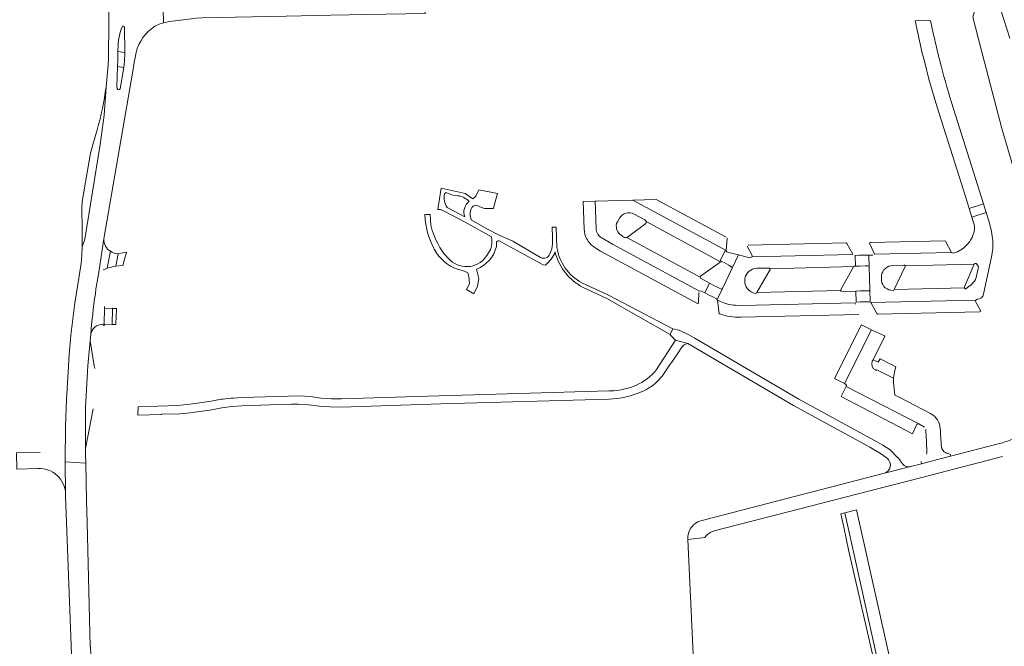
# Model space of a CAD drawing. Header units: metres. Extents: x 166325 to 190320, y 381923 to 404576.
# Tile 359 of 656: x 174343 to 174710, y 389253 to 389487. Entities that reach past the tile are written whole.
import ezdxf

# ---------------------------------------------------------------- set-up
doc = ezdxf.new("R2010")
doc.units = ezdxf.units.M
for name, color, linetype, lineweight in [('B-WE-OG-WATER_MEER-GV', 8, 'Continuous', 18), ('B-WE-VH-VERHARDING_ASFALT-GV', 8, 'Continuous', 18), ('B-WE-VH-VERHARDING_BETONSTRAATSTEEN-GV', 8, 'Continuous', 18), ('B-WE-VH-VERHARDING_FUNDERING_ZAND-GV', 8, 'Continuous', 18)]:
    doc.layers.add(name, color=color, linetype=linetype, lineweight=lineweight)

msp = doc.modelspace()

# ---------------------------------------------------------------- linework, layer by layer
at = {"layer": 'B-WE-OG-WATER_MEER-GV', "flags": 128}
msp.add_lwpolyline([(174712.413, 389480.351), (174709.047, 389490.738), (174708.562, 389491.607), (174707.787, 389492.287), (174706.451, 389493.088), (174704.879, 389493.462), (174702.594, 389493.433), (174701.241, 389492.934), (174699.409, 389490.852), (174698.589, 389488.182), (174701.581, 389476.591), (174709.4, 389446.582), (174714.521, 389429.184)], dxfattribs=at)
at = {"layer": 'B-WE-VH-VERHARDING_ASFALT-GV', "flags": 128}
for points in [[(174484.631, 389496.907), (174483.009, 389496.206), (174482.389, 389496.011), (174479.286, 389495.565), (174433.233, 389494.374), (174429.219, 389494.095), (174425.319, 389493.466), (174421.427, 389492.587), (174417.795, 389491.872), (174413.507, 389491.423), (174398.78, 389491.096), (174396.197, 389491.306), (174396.424, 389486.066), (174398.804, 389486.529), (174408.704, 389487.772), (174410.75, 389487.88), (174442.23, 389488.51), (174458.817, 389488.842), (174479.456, 389489.255), (174494.155, 389489.549), (174493.857, 389497.418)], [(174393.086, 389484.73), (174394.718, 389485.492), (174396.424, 389486.066), (174396.197, 389491.306), (174394.682, 389491.582), (174393.191, 389491.97), (174390.186, 389492.828)], [(174381.878, 389484.338), (174381.929, 389474.969), (174381.802, 389471.748), (174381.527, 389469.35), (174380.138, 389461.425)], [(174375.827, 389475.936), (174375.782, 389472.73), (174375.749, 389470.293), (174374.933, 389462.118), (174374.28, 389451.582), (174372.727, 389440.524), (174367.012, 389405.174), (174366.02, 389402.276), (174365.92, 389399.248), (174365.609, 389396.28), (174364.785, 389390.632), (174363.294, 389381.325), (174361.818, 389369.351), (174361.165, 389362.113), (174360.693, 389353.48), (174360.14, 389345.265), (174359.772, 389335.328), (174359.706, 389322.041), (174367.338, 389321.551), (174367.28, 389324.912), (174367.259, 389325.233), (174367.252, 389327.05), (174367.214, 389337.738), (174367.301, 389342.275), (174368.099, 389357.914), (174368.981, 389367.254), (174369.242, 389369.606)], [(174379.09, 389461.458), (174379.012, 389462.298), (174379.212, 389469.677), (174379.279, 389472.178), (174379.365, 389475.368)], [(174379.365, 389475.368), (174379.428, 389477.689)], [(174385.06, 389468.76), (174385.47, 389471.145), (174386.01, 389474.286), (174386.131, 389474.99)], [(174370.935, 389384.761), (174371.134, 389386.666), (174371.958, 389391.291), (174374.147, 389405.277), (174385.06, 389468.76)], [(174594.501, 389368.362), (174592.752, 389369.369), (174588.972, 389371.156), (174586.599, 389371.677), (174585.63, 389369.553), (174585.571, 389369.422), (174587.628, 389367.431), (174592.153, 389366.177), (174631.667, 389343.053), (174660.16, 389327.554), (174664.171, 389325.1), (174666.232, 389323.626), (174666.738, 389323.264)], [(174672.343, 389321.256), (174672.004, 389321.78), (174671.375, 389322.754), (174670.567, 389323.574), (174670.471, 389323.671), (174667.729, 389326.456), (174665.031, 389328.247), (174661.906, 389330.017), (174633.613, 389345.427), (174594.501, 389368.362)], [(174592.153, 389366.177), (174587.628, 389367.431), (174580.51, 389356.46)], [(174583.07, 389354.72), (174585.632, 389358.474), (174586.201, 389359.298), (174586.92, 389360.361), (174588.79, 389363.1), (174589.444, 389364.141), (174589.82, 389364.739)], [(174564.565, 389348.595), (174562.736, 389348.54), (174507.883, 389346.898), (174503.137, 389346.756), (174462.87, 389345.55), (174459.12, 389345.61), (174455.29, 389345.85), (174451.2, 389346.38), (174447, 389346.62), (174443.08, 389346.6), (174425.72, 389346.08), (174422.513, 389345.848), (174421.71, 389345.79), (174418.541, 389345.435), (174417.96, 389345.37), (174414.17, 389344.66), (174406.29, 389343.5), (174401.59, 389343.03), (174386.86, 389342.578), (174386.748, 389339.452), (174395.479, 389339.755), (174395.609, 389339.76), (174402.46, 389339.96), (174406.4, 389340.31), (174414.4, 389341.49), (174418.11, 389342.2), (174421.81, 389342.67), (174425.58, 389342.94), (174436.234, 389343.259), (174444.144, 389343.496), (174446.62, 389343.57), (174450.51, 389343.33), (174454.58, 389342.86), (174458.62, 389342.54), (174462.75, 389342.46), (174500.005, 389343.635), (174562.754, 389345.39)], [(174369.453, 389237.853), (174369.188, 389250.037), (174369.076, 389252.897), (174369.055, 389253.042), (174367.851, 389299.318), (174367.642, 389307.381), (174367.338, 389321.551), (174359.706, 389322.041), (174359.834, 389310.07), (174359.84, 389309.537), (174359.846, 389309.24), (174361.93, 389253.38), (174362.065, 389249.772), (174362.107, 389248.656)], [(174665.606, 389317.734), (174674.952, 389320.091), (174675.304, 389320.242)]]:
    msp.add_lwpolyline(points, dxfattribs=at)
at = {"layer": 'B-WE-VH-VERHARDING_ASFALT-GV'}
for points in [[(174375.749, 389495.307, -0.0189974), (174375.827, 389475.936)], [(174380.907, 389484.475, -0.85607), (174381.878, 389484.338)], [(174386.131, 389474.99, -0.1854178), (174393.086, 389484.73)], [(174589.82, 389364.739, -0.1848125), (174592.153, 389366.177)], [(174580.51, 389356.46, -0.115768), (174572.816, 389350.583)], [(174580.874, 389352.135, 0.0449613), (174583.07, 389354.72)], [(174572.816, 389350.583, -0.0852631), (174564.565, 389348.595)], [(174575.182, 389348.301, 0.0464634), (174578.238, 389349.978)], [(174578.238, 389349.978, 0.0208337), (174579.511, 389350.921)], [(174579.511, 389350.921, 0.0244774), (174580.874, 389352.135)], [(174562.754, 389345.39, 0.0879463), (174575.182, 389348.301)], [(174666.738, 389323.264, -0.5831254), (174665.606, 389317.734)], [(174675.304, 389320.242, -0.2884288), (174672.343, 389321.256)]]:
    msp.add_lwpolyline(points, format="xyb", dxfattribs=at)
at = {"layer": 'B-WE-VH-VERHARDING_BETONSTRAATSTEEN-GV', "flags": 128}
for points in [[(174683.977, 389481.549), (174682.839, 389486.914), (174677.044, 389486.81), (174679.753, 389474.702), (174679.861, 389474.281), (174680.509, 389471.754), (174682.241, 389465.008), (174685.133, 389454.949), (174692.732, 389430.938), (174696.474, 389419.115), (174697.24, 389416.695), (174702.597, 389418.39), (174690.615, 389456.295)], [(174379.365, 389475.368), (174381.929, 389474.969), (174381.878, 389484.338)], [(174381.527, 389469.35), (174379.212, 389469.677), (174379.012, 389462.298), (174379.09, 389461.458)], [(174380.138, 389461.425), (174381.527, 389469.35)], [(174374.28, 389451.582), (174374.933, 389462.118)], [(174371.599, 389446.001), (174370.103, 389440.968), (174369.15, 389437.32), (174366.059, 389419.244), (174366.022, 389418.67), (174365.907, 389417.206), (174366.026, 389408.495), (174366.02, 389402.276), (174367.012, 389405.174), (174372.727, 389440.524), (174374.28, 389451.582)], [(174557.893, 389409.069), (174557.61, 389419.408), (174553.161, 389419.297), (174553.473, 389408.978)], [(174606.529, 389400.927), (174571.69, 389419.758), (174557.61, 389419.408), (174557.893, 389409.069)], [(174606.557, 389405.931), (174580.67, 389419.909), (174580.395, 389419.974), (174571.69, 389419.758)], [(174571.69, 389419.758), (174606.529, 389400.927), (174606.818, 389405.595)], [(174565.483, 389410.225), (174565.595, 389410.992), (174565.86, 389411.738), (174566.62, 389413.032)], [(174576.601, 389411.77), (174576.595, 389411.401), (174576.451, 389411.061), (174569.677, 389405.955), (174569.526, 389405.872), (174569.364, 389405.813), (174596.765, 389391.039)], [(174572.133, 389414.589), (174576.11, 389412.446)], [(174576.601, 389411.77), (174604.437, 389396.792), (174604.655, 389396.842), (174605.128, 389396.761), (174604.319, 389397.219), (174606.085, 389400.845), (174606.657, 389400.535)], [(174596.975, 389391.426), (174604.199, 389396.663), (174604.313, 389396.737), (174604.437, 389396.792), (174576.601, 389411.77)], [(174705.998, 389405.483), (174705.575, 389408.081), (174705.147, 389410.136), (174704.465, 389412.481), (174703.622, 389415.149), (174698.266, 389413.453), (174699.299, 389410.191)], [(174374.147, 389405.277), (174371.958, 389391.291)], [(174560.057, 389405.674), (174564.085, 389403.363), (174596.577, 389385.781)], [(174564.085, 389403.363), (174560.057, 389405.674)], [(174596.765, 389391.039), (174569.364, 389405.813), (174569.155, 389405.776), (174568.595, 389405.881), (174567.753, 389406.346)], [(174659.971, 389403.667), (174660.924, 389401.827), (174661.869, 389399.62), (174690.667, 389400.276), (174688.402, 389404.471), (174688.044, 389404.613)], [(174688.044, 389404.613), (174660.385, 389404.001)], [(174698.309, 389405.884), (174697.733, 389404.828)], [(174373.868, 389393.716), (174374.617, 389394.033), (174375.381, 389394.315), (174376.56, 389400.673)], [(174376.56, 389400.673), (174375.381, 389394.315)], [(174557.046, 389402.354), (174557.89, 389401.781), (174559.623, 389400.755), (174595.839, 389381.182), (174595.974, 389381.17), (174596.205, 389381.244), (174596.306, 389385.318)], [(174596.577, 389385.781), (174564.085, 389403.363)], [(174611.102, 389399.345), (174609.527, 389399.757), (174607.539, 389400.281), (174606.785, 389400.444), (174606.717, 389400.484), (174606.657, 389400.535), (174606.085, 389400.845), (174604.319, 389397.219), (174605.128, 389396.761), (174605.7, 389396.448), (174607.464, 389395.443), (174608.41, 389394.926)], [(174614.287, 389402.582), (174616.196, 389399.107)], [(174616.157, 389398.591), (174653.572, 389399.423), (174653.746, 389399.581), (174651.615, 389403.642), (174651.257, 389403.784), (174614.757, 389402.957)], [(174694.794, 389401.582), (174692.906, 389400.502), (174691.415, 389399.955), (174690.667, 389400.276), (174661.869, 389399.62), (174661.825, 389399.547)], [(174378.563, 389395.077), (174379.435, 389399.78)], [(174615.238, 389398.262), (174611.102, 389399.345), (174608.684, 389394.355), (174605.078, 389386.82), (174603.096, 389382.703), (174603.199, 389382.523), (174603.265, 389382.293), (174603.467, 389382.299), (174604.328, 389381.93)], [(174608.684, 389394.355), (174611.102, 389399.345)], [(174653.746, 389399.581), (174653.572, 389399.423), (174616.157, 389398.591)], [(174622.897, 389394.095), (174654.063, 389394.947), (174654.178, 389395.044), (174654.426, 389395.131), (174654.75, 389395.133), (174654.623, 389399.139)], [(174659.804, 389399.267), (174658.23, 389399.253), (174656.208, 389399.205), (174654.623, 389399.139), (174654.75, 389395.133), (174656.334, 389395.145), (174658.359, 389395.19), (174659.417, 389395.223)], [(174661.213, 389399.28), (174659.804, 389399.267), (174659.925, 389394.754), (174660.159, 389386.372), (174660.296, 389381.714), (174660.538, 389381.52), (174699.683, 389382.414)], [(174659.925, 389394.754), (174659.804, 389399.267)], [(174702.652, 389384.592), (174705.739, 389399.266)], [(174617.915, 389394.308), (174622.42, 389394.406)], [(174668.793, 389395.417), (174672.833, 389395.525)], [(174673.328, 389395.212), (174699.058, 389395.834)], [(174700.075, 389395.873), (174700.625, 389395.133), (174700.724, 389394.753), (174699.872, 389390.889)], [(174597.286, 389385.743), (174598.533, 389385.106), (174600.297, 389388.8), (174597.157, 389390.467)], [(174613.467, 389390.014), (174613.508, 389390.56)], [(174664.464, 389389.734), (174664.449, 389391.581)], [(174604.405, 389386.603), (174603.479, 389387.109), (174601.708, 389388.051), (174600.297, 389388.8), (174598.533, 389385.106), (174599.93, 389384.392), (174601.742, 389383.478), (174602.643, 389383.031), (174602.895, 389382.902), (174603.096, 389382.703), (174605.078, 389386.82)], [(174649.219, 389385.984), (174617.97, 389385.244), (174617.924, 389385.164)], [(174659.669, 389385.894), (174658.596, 389385.878), (174656.593, 389385.858), (174654.983, 389385.814), (174655.109, 389381.702), (174656.69, 389381.726), (174658.712, 389381.812), (174659.733, 389381.841), (174660.296, 389381.714), (174660.159, 389386.372)], [(174695.458, 389386.989), (174669.287, 389386.396)], [(174698.074, 389388.293), (174696.14, 389386.731)], [(174604.328, 389381.93), (174603.467, 389382.299), (174603.265, 389382.293), (174603.866, 389377.455), (174603.954, 389377.35), (174604.128, 389377.248)], [(174655.109, 389381.702), (174654.983, 389385.814), (174649.71, 389385.668)], [(174699.618, 389381.924), (174699.605, 389382.175), (174699.683, 389382.414), (174660.538, 389381.52), (174662.761, 389377.372), (174663.063, 389377.172), (174701.121, 389378.039)], [(174374.168, 389372.864), (174374.182, 389373.445), (174374.33, 389379.465)], [(174374.33, 389379.465), (174374.344, 389380.04)], [(174654.73, 389381.387), (174612.233, 389380.433), (174609.977, 389380.492)], [(174701.564, 389378.318), (174699.618, 389381.924)], [(174611.983, 389376.036), (174656.089, 389377.041)], [(174661.057, 389359.576), (174661.36, 389360.177), (174665.779, 389368.94), (174665.574, 389369.038), (174660.817, 389371.367), (174650.639, 389351.239), (174651.147, 389350.929)], [(174368.981, 389367.254), (174368.099, 389357.914), (174367.301, 389342.275), (174367.214, 389337.738), (174367.252, 389327.05), (174370.068, 389341.816)], [(174370.683, 389356.865), (174370.527, 389357.852), (174368.981, 389367.254)], [(174668.457, 389358.262), (174667.387, 389358.806), (174664.709, 389360.165), (174663.971, 389360.54), (174663.297, 389359.2), (174661.36, 389360.177), (174661.057, 389359.576)], [(174662.22, 389356.336), (174662.665, 389356.115), (174662.806, 389356.371), (174669.05, 389353.211), (174669.354, 389355.591), (174669.832, 389357.564), (174668.457, 389358.262)], [(174671.06, 389346.215), (174669.435, 389346.958), (174669.152, 389350.365), (174669.039, 389351.734), (174669.05, 389353.211), (174662.806, 389356.371), (174662.665, 389356.115), (174662.22, 389356.336)], [(174651.357, 389350.156), (174649.409, 389346.407), (174676.035, 389332.464), (174677.754, 389335.958)], [(174678.419, 389336.152), (174651.357, 389350.156)], [(174651.357, 389350.156), (174678.419, 389336.152), (174680.61, 389335.017)], [(174682.815, 389340.101), (174671.06, 389346.215)], [(174359.834, 389310.07), (174359.706, 389322.041), (174359.772, 389335.328)], [(174686.769, 389328.399), (174686.734, 389329.062), (174686.565, 389332.278), (174686.49, 389333.689), (174686.454, 389334.37)], [(174681.194, 389334.087), (174681.039, 389334.077), (174681.072, 389333.423), (174681.257, 389329.75), (174681.403, 389325.374), (174681.317, 389324.879)], [(174708.52, 389328.829), (174690.322, 389324.124), (174682.998, 389322.231), (174682.57, 389322.12), (174680.465, 389321.576), (174679.465, 389321.317), (174675.304, 389320.242), (174674.952, 389320.091), (174665.606, 389317.734), (174598.898, 389300.487), (174597.996, 389300.254)], [(174350.322, 389325.538), (174341.431, 389325.335), (174341.588, 389319.269), (174349.466, 389319.509)], [(174602.023, 389296.187), (174682.89, 389317.07), (174709.692, 389324.035)], [(174679.271, 389322.077), (174679.465, 389321.317), (174680.465, 389321.576), (174682.57, 389322.12), (174682.998, 389322.231), (174690.322, 389324.124), (174690.131, 389324.903)], [(174592.22, 389293.501), (174592.244, 389292.967), (174598.542, 389293.773)], [(174598.542, 389293.773), (174592.244, 389292.967), (174594.146, 389250.13), (174594.498, 389246.502), (174595.121, 389242.479), (174595.362, 389241.166), (174598.512, 389228.716), (174611.444, 389177.265), (174616.246, 389178.504), (174601.131, 389238.194)]]:
    msp.add_lwpolyline(points, dxfattribs=at)
at = {"layer": 'B-WE-VH-VERHARDING_BETONSTRAATSTEEN-GV'}
for points in [[(174380.907, 389484.475, 0.0780793), (174379.428, 389477.689)], [(174685.673, 389474.33, -0.0052661), (174683.977, 389481.549)], [(174686.289, 389471.865, -0.0016228), (174685.673, 389474.33)], [(174690.615, 389456.295, -0.011351), (174686.289, 389471.865)], [(174374.933, 389462.118, -0.0391235), (174371.599, 389446.001)], [(174379.09, 389461.458, 0.7951231), (174380.138, 389461.425)], [(174566.62, 389413.032, -0.3901453), (174572.133, 389414.589)], [(174576.11, 389412.446, -0.2288811), (174576.601, 389411.77)], [(174553.473, 389408.978, 0.1126481), (174554.422, 389405.347)], [(174560.057, 389405.674, -0.2638863), (174557.893, 389409.069)], [(174567.753, 389406.346, -0.290415), (174565.483, 389410.225)], [(174699.299, 389410.191, -0.117711), (174698.309, 389405.884)], [(174376.56, 389400.673, -0.2898087), (174374.147, 389405.277)], [(174554.422, 389405.347, 0.1198007), (174557.046, 389402.354)], [(174697.733, 389404.828, -0.1012198), (174694.794, 389401.582)], [(174705.739, 389399.266, 0.0709721), (174705.998, 389405.483)], [(174379.435, 389399.78, -0.1466665), (174376.56, 389400.673)], [(174606.657, 389400.535, -0.2371357), (174606.529, 389400.927)], [(174660.385, 389404.001, 0.2919297), (174659.971, 389403.667)], [(174616.157, 389398.591, -0.2721924), (174615.238, 389398.262)], [(174616.196, 389399.107, -0.27926), (174616.157, 389398.591)], [(174375.381, 389394.315, -0.0476775), (174378.563, 389395.077)], [(174608.41, 389394.926, -0.4161548), (174608.684, 389394.355)], [(174613.508, 389390.56, -0.351616), (174617.915, 389394.308)], [(174622.42, 389394.406, -0.3396432), (174622.897, 389394.095)], [(174659.417, 389395.223, -0.4074932), (174659.925, 389394.754)], [(174664.449, 389391.581, -0.3409863), (174668.793, 389395.417)], [(174672.833, 389395.525, -0.3086971), (174673.328, 389395.212)], [(174699.058, 389395.834, -0.5937011), (174700.075, 389395.873)], [(174597.157, 389390.467, -0.3573202), (174596.765, 389391.039)], [(174596.765, 389391.039, -0.2102675), (174596.975, 389391.426)], [(174617.491, 389384.939, -0.4014605), (174613.467, 389390.014)], [(174668.86, 389386.065, -0.3957442), (174664.464, 389389.734)], [(174699.872, 389390.889, -0.1567606), (174698.074, 389388.293)], [(174596.577, 389385.781, -0.3271145), (174597.286, 389385.743)], [(174605.078, 389386.82, -0.3863326), (174604.405, 389386.603)], [(174649.71, 389385.668, -0.3402572), (174649.219, 389385.984)], [(174660.159, 389386.372, -0.4368124), (174659.669, 389385.894)], [(174669.287, 389386.396, -0.3360325), (174668.86, 389386.065)], [(174696.14, 389386.731, -0.4498011), (174695.458, 389386.989)], [(174370.935, 389384.761, 0.0201592), (174369.242, 389369.606)], [(174617.924, 389385.164, -0.2830141), (174617.491, 389384.939)], [(174699.683, 389382.414, -0.3096522), (174700.383, 389382.774)], [(174700.383, 389382.774, 0.3023038), (174702.652, 389384.592)], [(174604.328, 389381.93, 0.0964588), (174609.977, 389380.492)], [(174654.74, 389380.919, -0.2222121), (174654.73, 389381.387)], [(174604.128, 389377.248, 0.0966907), (174611.983, 389376.036)], [(174701.121, 389378.039, 0.2686782), (174701.564, 389378.318)], [(174369.242, 389369.606, -0.3713856), (174373.623, 389373.413)], [(174373.623, 389373.413, -0.4140493), (174374.168, 389372.864)], [(174662.22, 389356.336, -0.4019522), (174661.057, 389359.576)], [(174651.147, 389350.929, -0.3964738), (174651.357, 389350.156)], [(174686.454, 389334.37, 0.2577889), (174682.815, 389340.101)], [(174677.754, 389335.958, -0.3736946), (174678.419, 389336.152)], [(174687.958, 389325.805, -0.2089643), (174686.769, 389328.399)], [(174713.394, 389330.422, -0.030528), (174708.52, 389328.829)], [(174688.414, 389325.459, -0.039835), (174687.958, 389325.805)], [(174690.131, 389324.903, -0.1282754), (174688.414, 389325.459)], [(174349.466, 389319.509, -0.419476), (174359.834, 389310.07)], [(174594.012, 389298.132, 0.1892236), (174592.22, 389293.501)], [(174595.349, 389299.256, 0.0645813), (174594.012, 389298.132)], [(174597.996, 389300.254, 0.1050477), (174595.349, 389299.256)], [(174598.542, 389293.773, -0.167769), (174602.023, 389296.187)]]:
    msp.add_lwpolyline(points, format="xyb", dxfattribs=at)
at = {"layer": 'B-WE-VH-VERHARDING_BETONSTRAATSTEEN-GV', "flags": 128}
for points in [[(174702.597, 389418.39), (174697.24, 389416.695), (174698.266, 389413.453), (174703.622, 389415.149)], [(174382.521, 389400.284), (174379.806, 389399.789), (174379.621, 389399.781), (174379.435, 389399.78), (174378.563, 389395.077), (174381.218, 389395.4)], [(174654.063, 389394.947), (174622.897, 389394.095), (174622.918, 389394.013), (174622.924, 389393.928), (174617.97, 389385.244), (174649.219, 389385.984), (174649.191, 389386.148), (174654.018, 389394.891), (174654.039, 389394.92)], [(174699.058, 389395.834), (174673.328, 389395.212), (174673.358, 389395.12), (174673.371, 389395.025), (174669.287, 389386.396), (174695.458, 389386.989), (174695.476, 389387.377)], [(174377.32, 389379.332), (174374.33, 389379.465), (174374.182, 389373.445), (174377.172, 389373.353)], [(174378.78, 389379.108), (174378.817, 389379.265), (174377.32, 389379.332), (174377.172, 389373.353), (174378.64, 389373.307), (174378.597, 389373.575)], [(174660.817, 389371.367), (174657.034, 389373.217), (174646.93, 389353.15), (174650.639, 389351.239)], [(174650.783, 389302.969), (174649.322, 389302.589), (174650.113, 389299.178), (174650.451, 389297.579), (174652.231, 389289.145), (174663.581, 389239.287), (174670.374, 389212.279), (174671.918, 389206.143), (174673.329, 389200.535), (174675.153, 389193.28), (174676.521, 389193.628), (174664.934, 389239.597)], [(174655.156, 389304.091), (174650.783, 389302.969), (174664.934, 389239.597), (174676.521, 389193.628), (174681.101, 389194.794), (174680.072, 389198.801), (174679.133, 389202.461), (174669.319, 389240.709)]]:
    msp.add_lwpolyline(points, close=True, dxfattribs=at)
at = {"layer": 'B-WE-VH-VERHARDING_FUNDERING_ZAND-GV', "flags": 128}
for points in [[(174513.204, 389417.871), (174514.548, 389417.33), (174516.231, 389416.652), (174519.612, 389416.664), (174520.171, 389418.799), (174521.069, 389422.227), (174514.167, 389423.637), (174513.005, 389421.259), (174511.931, 389420.277), (174509.092, 389422.253), (174500.083, 389424.268), (174498.813, 389416.345), (174499.823, 389416.343), (174501.637, 389415.403), (174509.067, 389411.554), (174518.839, 389406.047), (174518.994, 389405.021)], [(174501.302, 389422.188), (174501.995, 389422.606)], [(174508.947, 389413.538), (174502.314, 389417.005)], [(174526.876, 389404.444), (174521.782, 389406.696), (174517.144, 389409.1), (174511.219, 389412.43), (174510.929, 389414.056), (174510.923, 389414.939), (174511.061, 389415.788), (174511.245, 389416.519)], [(174496.214, 389410.415), (174495.936, 389414.41), (174494.012, 389414.371), (174494.09, 389412.761)], [(174543.319, 389402.072), (174543.012, 389409.684), (174541.534, 389409.676), (174541.642, 389405.768), (174541.705, 389403.465)], [(174521.673, 389404.622), (174538.201, 389395.594), (174539.084, 389395.542)], [(174537.201, 389398.323), (174526.876, 389404.444)], [(174520.701, 389402.515), (174520.754, 389403.266), (174520.721, 389403.746)], [(174542.687, 389400.44), (174542.794, 389399.648)], [(174508.841, 389393.271), (174510.011, 389392.642), (174510.427, 389391.227), (174510.678, 389388.515), (174509.493, 389386.342), (174512.259, 389384.731), (174513.657, 389387.619), (174514.135, 389390.517), (174513.32, 389394.04)], [(174552.907, 389387.261), (174561.922, 389383.015), (174585.63, 389369.553), (174586.599, 389371.677), (174562.533, 389384.264), (174552.626, 389388.917)]]:
    msp.add_lwpolyline(points, dxfattribs=at)
at = {"layer": 'B-WE-VH-VERHARDING_FUNDERING_ZAND-GV'}
for points in [[(174501.995, 389422.606, 0.1175996), (174506.301, 389421.448)], [(174502.314, 389417.005, -0.2008633), (174501.302, 389422.188)], [(174506.301, 389421.448, -0.1619737), (174510.473, 389419.304)], [(174510.473, 389419.304, 0.3399541), (174508.947, 389413.538)], [(174511.245, 389416.519, -0.3223336), (174513.204, 389417.871)], [(174494.09, 389412.761, 0.0964274), (174496.87, 389402.837)], [(174499.15, 389402.893, -0.0705884), (174496.214, 389410.415)], [(174518.994, 389405.021, -0.183604), (174517.368, 389399.424)], [(174520.721, 389403.746, -0.5125435), (174521.673, 389404.622)], [(174496.87, 389402.837, 0.0309449), (174497.704, 389401.089)], [(174497.704, 389401.089, 0.0459902), (174499.319, 389398.723)], [(174503.534, 389397.259, -0.0854748), (174499.15, 389402.893)], [(174513.32, 389394.04, 0.2510168), (174520.701, 389402.515)], [(174541.705, 389403.465, -0.0944747), (174540.668, 389399.745)], [(174552.626, 389388.917, -0.2359466), (174543.319, 389402.072)], [(174499.319, 389398.723, 0.182184), (174508.841, 389393.271)], [(174517.368, 389399.424, -0.4770795), (174503.534, 389397.259)], [(174540.668, 389399.745, -0.4493253), (174537.201, 389398.323)], [(174539.084, 389395.542, 0.1139652), (174542.687, 389400.44)], [(174542.794, 389399.648, 0.1976576), (174552.907, 389387.261)]]:
    msp.add_lwpolyline(points, format="xyb", dxfattribs=at)

doc.saveas('drawing.dxf')
